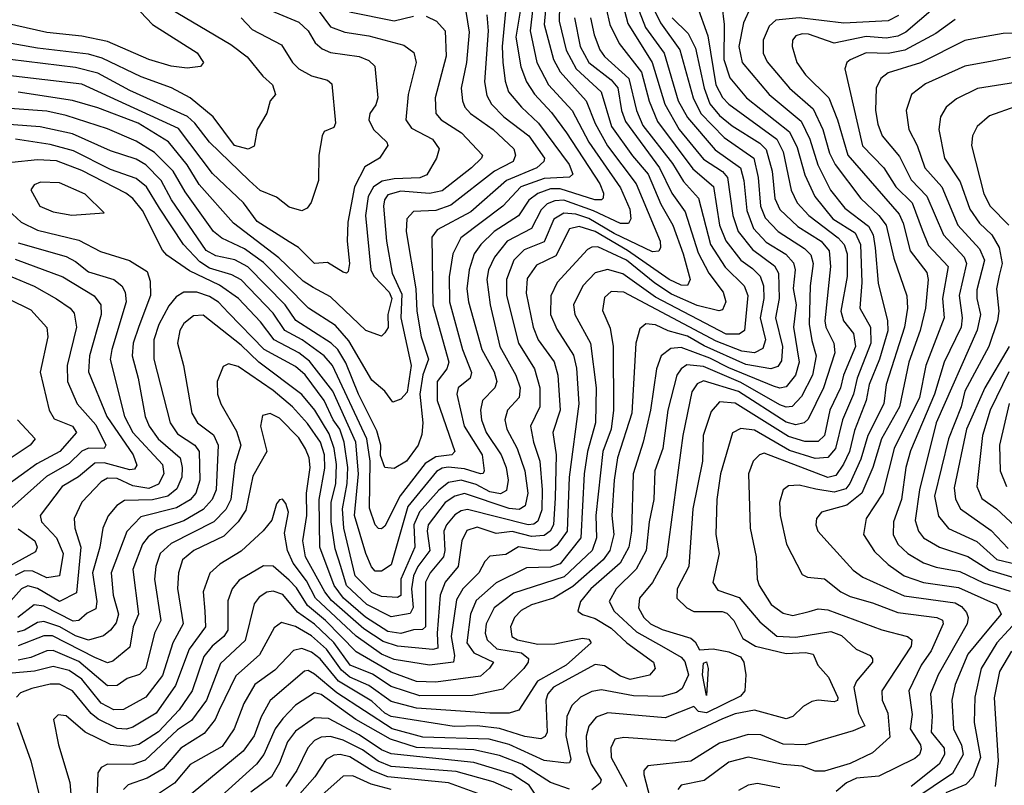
# Model space of a CAD drawing. Extents: x 1308313 to 1441400, y 959662 to 1036319.
# Tile 264 of 656: x 1344030 to 1347119, y 995828 to 998230. Entities that reach past the tile are written whole.
import ezdxf

# ---------------------------------------------------------------- set-up
doc = ezdxf.new("R2010")
doc.units = 0

msp = doc.modelspace()

# ---------------------------------------------------------------- linework, layer by layer
at = {"layer": '0CON10XD'}
for points in [[(1343890.1, 998650.1), (1344035, 998586.7), (1344185, 998497), (1344315.2, 998405), (1344475, 998280.8), (1344691.9, 998151.9), (1344743.3, 998113.3), (1344792.5, 998052.5), (1344822.5, 998025), (1344832.2, 997995), (1344815.6, 997975), (1344805, 997936.2), (1344774.6, 997885.4), (1344765, 997833.3), (1344746.2, 997823.8), (1344703.5, 997835), (1344636.4, 997925), (1344565, 997984.4), (1344506.1, 998016.1), (1344410.3, 998050.3), (1344288.8, 998108.8), (1344245, 998121.9), (1344085, 998140.1), (1343925, 998168.8)], [(1343945, 998574.9), (1344055, 998526.8), (1344223.6, 998403.6), (1344370.7, 998295), (1344446.8, 998215), (1344586.1, 998126.1), (1344606.2, 998095), (1344597.1, 998082.9), (1344555, 998077.4), (1344505, 998084.1), (1344435, 998104.5), (1344305, 998160.9), (1344225, 998178.1), (1344115, 998189.6), (1343985, 998219.1)], [(1345726.1, 998425), (1345722.3, 998225), (1345743.9, 998133.9), (1345775.8, 998075.8), (1345853.6, 998003.6), (1345886.9, 997895), (1345952.2, 997802.2), (1346001.4, 997745), (1346041, 997651), (1346079.1, 997585), (1346111.4, 997495), (1346133, 997415), (1346125, 997396), (1346105, 997396.7), (1346067.8, 997415), (1345936.2, 997506.2), (1345835, 997565.2), (1345785, 997580.6), (1345755, 997573.9), (1345711.3, 997488.7), (1345650.8, 997459.2), (1345622.3, 997417.7), (1345618.6, 997371.4), (1345640.6, 997265), (1345656.7, 997225), (1345706.1, 997156.1), (1345718.1, 997115), (1345725.2, 997005), (1345702.7, 996935), (1345713.1, 996865), (1345709.8, 996729.8), (1345704.6, 996645), (1345694.1, 996625), (1345675, 996612.3), (1345635, 996609), (1345575, 996624.2), (1345525, 996617.9), (1345465, 996637.6), (1345433, 996627), (1345416.5, 996595), (1345405.5, 996515), (1345364.5, 996465), (1345348.4, 996425), (1345339.1, 996305), (1345342, 996258), (1345326, 996254), (1345215, 996264.5), (1345169.6, 996279.6), (1345109.1, 996319.1), (1345007.8, 996407.8), (1344986.5, 996435), (1344926.4, 996545), (1344917.6, 996595), (1344930.4, 996675), (1344929.1, 996745), (1344940.7, 996825), (1344937.7, 996855), (1344926.8, 996883.2), (1344905, 996918.2), (1344845, 996979.3), (1344815, 996994.7), (1344791.4, 996988.6), (1344785.3, 996955), (1344805.3, 996875), (1344761.6, 996798.4), (1344739.2, 996690.8), (1344715.6, 996655), (1344670.2, 996609.8), (1344575.9, 996565), (1344540.6, 996535), (1344528, 996495), (1344524.5, 996445.5), (1344542.3, 996335), (1344510.2, 996275), (1344477.4, 996172.6), (1344425, 996104.4), (1344355, 996065.8), (1344325, 996065.2), (1344285, 996086.1), (1344225, 996161.4), (1344185, 996188.9), (1344135, 996200.6), (1344075.8, 996185.8), (1343900.7, 996170.7)], [(1345683.9, 998305), (1345674.9, 998215), (1345704.7, 998104.7), (1345725.8, 998065.8), (1345806.8, 997975), (1345835, 997904.2), (1345874.3, 997834.3), (1345963.7, 997715), (1346038.8, 997535), (1346040, 997515), (1346035, 997503.8), (1346015, 997501), (1345895, 997559.3), (1345815.7, 997605.7), (1345775, 997619.2), (1345737, 997623), (1345705.9, 997604.1), (1345675, 997532.6), (1345612.1, 997507.9), (1345580.5, 997475), (1345557, 997415), (1345556.9, 997365), (1345594.2, 997215), (1345645.2, 997135), (1345661.8, 997075), (1345661.4, 997015), (1345632.1, 996955), (1345641.3, 996905), (1345661.1, 996845), (1345668.7, 996755), (1345667.5, 996692.5), (1345655, 996657.1), (1345642.8, 996647.2), (1345625, 996644.9), (1345435, 996693.5), (1345415, 996689.4), (1345395, 996676.6), (1345368.9, 996645), (1345360.7, 996625), (1345364, 996565), (1345359.6, 996545), (1345317.3, 996495), (1345303, 996465), (1345302.4, 996325), (1345293.5, 996316.5), (1345265, 996316.3), (1345225, 996304.9), (1345185, 996310.7), (1345115, 996356.1), (1345046, 996415), (1345016.6, 996455), (1344971, 996575), (1344969.4, 996725), (1344987, 996823), (1344985.5, 996865), (1344973.3, 996905), (1344933, 996963), (1344885.2, 997015), (1344825, 997066.4), (1344715, 997141.6), (1344685, 997150), (1344668.1, 997141.9), (1344648.7, 997095), (1344650.6, 997055), (1344661.2, 997025), (1344709.4, 996939.4), (1344723.8, 996895), (1344705, 996834.2), (1344692.1, 996725), (1344676.2, 996693.8), (1344639.1, 996655), (1344505, 996587.2), (1344470.6, 996555), (1344456.6, 996515), (1344452.8, 996475), (1344472.6, 996345), (1344452.3, 996305), (1344425, 996195.4), (1344405, 996176.2), (1344367.1, 996162.9), (1344335, 996141.1), (1344305, 996140.8), (1344215, 996216.7), (1344135, 996251), (1344115, 996250.1), (1344065, 996229.4), (1344025, 996220.8)], [(1345643, 998295), (1345631.1, 998195), (1345652, 998095), (1345688.4, 998025), (1345763.2, 997945), (1345814.9, 997845), (1345915, 997702.2), (1345943.6, 997635), (1345947.5, 997605), (1345939.3, 997590.7), (1345915, 997590.1), (1345830.3, 997630.3), (1345736.5, 997663.5), (1345708.5, 997661.5), (1345685, 997651.6), (1345666.3, 997633.7), (1345635.5, 997574.5), (1345559.2, 997535), (1345519.5, 997485), (1345500.5, 997445), (1345494.9, 997415.1), (1345505.6, 997335.6), (1345536.6, 997205), (1345586.5, 997115), (1345599.5, 997075), (1345596.9, 997045), (1345560.5, 997005), (1345551.5, 996975), (1345558.1, 996945), (1345590.7, 996885), (1345614.9, 996815), (1345623.5, 996745), (1345615.9, 996705), (1345596.6, 996693.4), (1345565, 996696.3), (1345425, 996743.2), (1345395, 996735.4), (1345365.1, 996714.9), (1345311.5, 996645), (1345307.9, 996625), (1345316.9, 996565), (1345279.2, 996515), (1345264.9, 996485), (1345258.9, 996445), (1345264.5, 996385.5), (1345255, 996366.8), (1345195, 996356.8), (1345118.6, 996395), (1345055.1, 996455), (1345036.7, 996515), (1345019.6, 996569.6), (1345006.5, 996655), (1345006.4, 996715), (1345021.1, 996775), (1345024, 996835), (1345016.8, 996885), (1345000.7, 996930.7), (1344955.9, 997005), (1344914.5, 997054.5), (1344779.5, 997155), (1344725, 997208.4), (1344605, 997303.2), (1344575, 997300.6), (1344545, 997276.8), (1344531.8, 997255), (1344524.8, 997215), (1344543.3, 997145), (1344570.2, 996995), (1344587.6, 996965), (1344637.4, 996927.4), (1344652.2, 996895), (1344645.7, 996755), (1344633.8, 996725), (1344605, 996693.2), (1344545, 996658.1), (1344461.2, 996628.8), (1344432.7, 996607.3), (1344415.2, 996585), (1344384.2, 996505), (1344402.7, 996365), (1344385.9, 996325), (1344375, 996261.8), (1344322.2, 996217.8), (1344305, 996212.8), (1344265, 996229.4), (1344132.6, 996297.4), (1344105, 996297), (1344025, 996265.5)], [(1344805, 998263.9), (1344905, 998222.3), (1344934.7, 998195), (1344957, 998157), (1344978.2, 998138.2), (1345005, 998127.2), (1345095, 998114.3), (1345125, 998102), (1345143.6, 998083.6), (1345153.1, 997985), (1345147.1, 997962.9), (1345128.7, 997935), (1345125.3, 997915), (1345140.2, 997885), (1345181.2, 997845), (1345184.5, 997835), (1345158.1, 997795), (1345112.4, 997767.6), (1345080, 997705), (1345059.2, 997595), (1345057.1, 997535), (1345064.6, 997465), (1345059.8, 997440.2), (1345055, 997434.4), (1345045, 997437.8), (1344995, 997467.8), (1344955, 997465.3), (1344904.9, 997514.9), (1344875, 997532.9), (1344775, 997596.8), (1344731.6, 997655), (1344635, 997747), (1344528, 997888), (1344225, 998027), (1343875, 998067.8)], [(1345603.1, 998275), (1345586, 998175), (1345601.7, 998081.7), (1345620.1, 998035), (1345645, 997996), (1345698.7, 997938.7), (1345744.9, 997874.9), (1345850.3, 997715), (1345861.7, 997685), (1345859.9, 997670.1), (1345855, 997664.5), (1345834.5, 997665), (1345725, 997699.5), (1345695, 997698.6), (1345655.1, 997684.9), (1345626.9, 997663.1), (1345595, 997614.4), (1345518.5, 997565), (1345476, 997525), (1345455.8, 997495), (1345439.8, 997445), (1345432.8, 997385), (1345437.5, 997345), (1345479.7, 997195), (1345517.8, 997125), (1345526.2, 997095), (1345520, 997075), (1345482, 997035), (1345475.9, 997005), (1345478.6, 996975), (1345493, 996935), (1345540.8, 996865), (1345556, 996825), (1345562.4, 996785), (1345557.1, 996752.9), (1345537.8, 996742.2), (1345505, 996749), (1345461.9, 996771.9), (1345415, 996784.9), (1345375, 996777.6), (1345345, 996753.5), (1345284.1, 996685.9), (1345266.3, 996645), (1345269.1, 996575), (1345225.9, 996475), (1345225, 996423.1), (1345215, 996417.5), (1345165, 996420.8), (1345135, 996433), (1345081.9, 996485), (1345046.7, 996635), (1345042.3, 996695), (1345056.9, 996775), (1345058.8, 996825), (1345047.5, 996905), (1345033.6, 996945), (1345012.9, 996975), (1344985, 997035.5), (1344925, 997116.1), (1344895, 997141.4), (1344796.9, 997195), (1344685, 997310.2), (1344653.3, 997343.3), (1344625, 997361.2), (1344585, 997374.9), (1344545, 997375.2), (1344520.1, 997359.9), (1344497.5, 997332.5), (1344466.3, 997273.7), (1344450.2, 997225), (1344451, 997165), (1344501.5, 996965), (1344525, 996930.2), (1344578.8, 996895), (1344592.7, 996875), (1344594.9, 996785), (1344582.3, 996745), (1344565, 996723.9), (1344521.8, 996698.2), (1344410.1, 996669.9), (1344365.8, 996624.2), (1344316.8, 996495), (1344323.3, 996425), (1344339.7, 996365), (1344331.8, 996338.2), (1344315, 996314.8), (1344293, 996297), (1344245, 996283.8), (1344205, 996297.3), (1344155.7, 996325.7), (1344105, 996342.2), (1344085, 996338.8), (1344045, 996315.1), (1344021.2, 996308.8)], [(1344963.3, 998263.3), (1345005, 998207.6), (1345049.6, 998190.4), (1345125, 998178.8), (1345235, 998149.3), (1345266.2, 998126.2), (1345273.6, 998095), (1345248.7, 997995), (1345240.7, 997915), (1345259.1, 997889.1), (1345324.7, 997855), (1345345.3, 997824.7), (1345337.1, 997795), (1345307.1, 997742.9), (1345285, 997733.5), (1345205, 997730.7), (1345166.9, 997723.1), (1345140.2, 997705), (1345123.1, 997675), (1345114.1, 997615), (1345131.6, 997445), (1345140.4, 997425), (1345188.8, 997375), (1345196.8, 997355), (1345184.8, 997304.8), (1345185.7, 997264.3), (1345175, 997247.5), (1345165, 997236.7), (1345115.5, 997255), (1345005, 997360), (1344950, 997390), (1344919.3, 997409.3), (1344842.2, 997482.2), (1344700.9, 997590.9), (1344592.3, 997712.3), (1344554.6, 997774.6), (1344496.1, 997846.1), (1344401.1, 997905), (1344275, 997953.4), (1344195, 997976), (1344025, 998002.1)], [(1345869.7, 998265), (1345881, 998215), (1345910.7, 998155), (1345980.3, 998065), (1346004.4, 997974.4), (1346030.5, 997910.5), (1346141.8, 997761.8), (1346206.4, 997706.4), (1346225.6, 997585), (1346245, 997536.2), (1346292.1, 997475), (1346328.9, 997448.9), (1346352.9, 997425), (1346363.6, 997395), (1346364.9, 997355), (1346352.9, 997295), (1346369.4, 997225), (1346361.4, 997198.6), (1346335.1, 997184.9), (1346295, 997190), (1346215, 997221.7), (1345925, 997375.5), (1345885, 997377.6), (1345865, 997358.5), (1345857.9, 997317.9), (1345882.2, 997262.2), (1345891.5, 997205), (1345892.3, 997005), (1345885.1, 996945), (1345858.8, 996875), (1345837.3, 996675), (1345839.6, 996605), (1345825.5, 996565), (1345738.3, 996481.7), (1345579.3, 996430.7), (1345518.4, 996385), (1345493.4, 996335), (1345490.6, 996305), (1345496.3, 996285), (1345526.6, 996256.6), (1345603.9, 996243.9), (1345626, 996226), (1345624.7, 996215), (1345611.9, 996195), (1345545, 996129.6), (1345450.1, 996109.9), (1345285, 996108.9), (1345195, 996138.6), (1345136.4, 996176.4), (1345067, 996205), (1345015.7, 996275.7), (1344955, 996333.5), (1344901.2, 996371.2), (1344855, 996426.5), (1344825, 996436.7), (1344805, 996433.9), (1344781.1, 996418.9), (1344765, 996397.1), (1344737, 996283), (1344659.4, 996210.6), (1344615.4, 996095), (1344568.4, 996031.6), (1344525, 996002.6), (1344423, 995907), (1344385, 995893.9), (1344305.5, 995894.5), (1344285.6, 995884.4), (1344275, 995867.5), (1344267, 995665)], [(1345965.6, 998275), (1345993.1, 998205), (1346051.5, 998125), (1346095.6, 997975), (1346125, 997922.4), (1346211.7, 997821.7), (1346290.7, 997765), (1346301.9, 997725), (1346310.8, 997630.8), (1346332.4, 997575), (1346372.2, 997532.2), (1346433.9, 997493.9), (1346457.3, 997467.3), (1346462.6, 997445), (1346456.1, 997386.1), (1346465.4, 997335), (1346457.6, 997265), (1346475.4, 997155), (1346464, 997115), (1346435, 997077.6), (1346415, 997074.3), (1346395, 997080), (1346255, 997137.3), (1346195, 997168.3), (1346105, 997201.1), (1346072.2, 997197.8), (1346042.4, 997175), (1346028, 997135), (1346008.7, 997005), (1345985.9, 996904.1), (1345954.9, 996805), (1345949.5, 996625), (1345940.8, 996575), (1345913.2, 996525), (1345822, 996445), (1345788.8, 996405), (1345780.5, 996375), (1345795, 996363.6), (1345835, 996351.8), (1345885, 996321.2), (1345935, 996275.4), (1346018.1, 996215), (1346023.8, 996195), (1346006, 996174), (1345945, 996160), (1345915, 996170.7), (1345865, 996203.5), (1345835, 996206.7), (1345705, 996135.8), (1345686.5, 996115), (1345680.8, 996095), (1345684.8, 995995), (1345678.6, 995981.3), (1345665, 995974.3), (1345615, 995981.3), (1345535, 996006.6), (1345465, 996014.7), (1345392.8, 996012.8), (1345195, 996044.3), (1345175, 996054.9), (1345135, 996092.3), (1345030.1, 996155), (1344972.2, 996225), (1344945.7, 996245.7), (1344915, 996257.6), (1344888.4, 996251.6), (1344830.1, 996189.9), (1344767.7, 996145), (1344733, 996085), (1344702.5, 996005), (1344665, 995950.2), (1344565, 995893.2), (1344515.7, 995835), (1344440.2, 995785)], [(1346013.2, 998275), (1346039.8, 998219.8), (1346100.7, 998135), (1346143, 997985), (1346166.3, 997935), (1346239.6, 997859.6), (1346333.2, 997795), (1346347.1, 997735), (1346354.2, 997645), (1346368.4, 997608.4), (1346409.4, 997565), (1346492.3, 997512.3), (1346512.2, 997492.2), (1346518.9, 997465), (1346509.5, 997395), (1346506.8, 997275), (1346515, 997223.3), (1346529.1, 997175), (1346516.8, 997115), (1346482.5, 997047.5), (1346453.8, 997016.2), (1346435, 997014.6), (1346415, 997021.3), (1346292.1, 997092.1), (1346175, 997142.2), (1346123.3, 997146.7), (1346105.1, 997134.9), (1346091.5, 997115), (1346063.5, 997005), (1346047.3, 996885), (1346022.5, 996815), (1346019.4, 996725), (1346004.3, 996655), (1345994.8, 996565), (1345964.3, 996505.7), (1345900.6, 996445), (1345879.3, 996405), (1345894.4, 996375), (1345965, 996309.8), (1346051.1, 996261.1), (1346105, 996230.2), (1346116.5, 996216.5), (1346128.1, 996175), (1346108.3, 996131.7), (1346090.7, 996119.3), (1346045, 996107.3), (1345955, 996108.6), (1345855, 996127.4), (1345825, 996122), (1345789.2, 996105), (1345761.5, 996078.5), (1345745.8, 996044.2), (1345743.7, 995985), (1345759.3, 995910.7), (1345755, 995899.1), (1345745, 995897.3), (1345675, 995906.4), (1345565, 995956.1), (1345503, 995973), (1345295, 995979.6), (1345198.6, 996005), (1345025, 996118.5), (1344955, 996177.2), (1344935, 996187.9), (1344923.2, 996186.8), (1344815.6, 996094.4), (1344787.4, 996042.6), (1344765, 995983.4), (1344731.3, 995935), (1344519.2, 995760.8)], [(1345922.8, 998272.8), (1345937.9, 998217.9), (1346014.4, 998095), (1346054.3, 997964.3), (1346098.4, 997885), (1346175, 997791.7), (1346235, 997753.1), (1346250.5, 997735), (1346266.9, 997615), (1346284.3, 997565), (1346329.2, 997509.2), (1346397.8, 997457.8), (1346410.3, 997435), (1346412.1, 997355), (1346401.4, 997295), (1346422.6, 997205), (1346420, 997160), (1346408, 997142), (1346386.7, 997135), (1346308.2, 997148.2), (1346176.8, 997206.8), (1346125, 997236.5), (1346063.8, 997253.8), (1346025, 997272.7), (1345994.4, 997275.6), (1345975, 997259.5), (1345962.4, 997215), (1345950.5, 996995), (1345905.4, 996855), (1345895.1, 996785), (1345887.9, 996675), (1345893.7, 996615), (1345881.6, 996565), (1345860.6, 996535), (1345765, 996451.5), (1345705, 996415.5), (1345635, 996394.1), (1345603.1, 996376.9), (1345582.1, 996355), (1345569.7, 996325), (1345573.8, 996295), (1345591.2, 996285), (1345655, 996270.9), (1345708.2, 996271.8)], [(1346154, 998275), (1346188.8, 998178.8), (1346213.8, 998025), (1346235, 997985.7), (1346254.4, 997965), (1346405, 997854.5), (1346425.6, 997815), (1346450.6, 997695), (1346469.3, 997655), (1346505.6, 997615), (1346598.1, 997545), (1346616, 997525), (1346626, 997495), (1346625.4, 997424.6), (1346606, 997315), (1346614.7, 997284.7), (1346645.5, 997245), (1346652.1, 997205), (1346614.1, 997115), (1346605.1, 997075), (1346571.6, 997005), (1346554.4, 996925.6), (1346535, 996906.3), (1346493.3, 996906.7), (1346442.1, 996922.1), (1346275, 997027.1), (1346225, 997031.1), (1346199.2, 997000.8), (1346174, 996925), (1346172.4, 996845), (1346142, 996695), (1346129.6, 996515), (1346092.9, 996445), (1346091.6, 996415), (1346122.6, 996385), (1346145, 996373), (1346233.5, 996373.5), (1346248.5, 996368.5), (1346270.7, 996345), (1346299, 996289), (1346338.7, 996265), (1346435, 996241.2), (1346495, 996244.6), (1346519.2, 996239.2), (1346533.4, 996205), (1346567.4, 996167.4), (1346596.3, 996103.7), (1346595.5, 996094.5), (1346585, 996090), (1346535, 996095.2), (1346515, 996091), (1346487.5, 996075), (1346455, 996044.6), (1346435, 996036.7), (1346335, 996063.5), (1346275, 996052.2), (1346235, 996036.4), (1346085, 995966.7), (1345925, 995978.5), (1345897, 995973), (1345884.4, 995945.6), (1345885.2, 995915), (1345934.4, 995825)], [(1346232.7, 998275), (1346240.3, 998215), (1346239, 998105), (1346257.4, 998047.4), (1346310.4, 997985), (1346445, 997877.9), (1346468.7, 997828.7), (1346493.1, 997743.1), (1346524.7, 997674.7), (1346580.9, 997605), (1346650.7, 997560.7), (1346668.2, 997525), (1346671.8, 997405), (1346665.2, 997325), (1346699, 997265), (1346700.2, 997215), (1346656.8, 997105), (1346646.2, 997055), (1346611.5, 996975), (1346589.3, 996885), (1346565, 996856), (1346525, 996853), (1346445, 996878.7), (1346335, 996941.7), (1346292.3, 996947.7), (1346265.7, 996934.3), (1346228.5, 996805), (1346217.4, 996725), (1346213.8, 996615), (1346224.7, 996555), (1346204.7, 996464.7), (1346220, 996440), (1346287.5, 996417.5), (1346351.4, 996341.4), (1346405, 996296.2), (1346465, 996292.5), (1346575, 996310.9), (1346607.9, 996297.9), (1346654.5, 996255), (1346697.7, 996235), (1346705.9, 996225), (1346705.3, 996215), (1346655.7, 996155), (1346646.6, 996135), (1346661.8, 996055), (1346681.5, 996015), (1346645, 995999.1), (1346495.2, 995954.8), (1346425, 995957.2), (1346355, 995986.3), (1346315, 995988.1), (1346225, 995960), (1346135, 995904.4), (1346000.7, 995889.3), (1345988.2, 995875), (1345988, 995862), (1346026.6, 995713.4)], [(1346322.6, 998267.4), (1346300.5, 998219.5), (1346286.1, 998145), (1346296.6, 998095), (1346381.6, 997995), (1346481.2, 997911.2), (1346508.9, 997855), (1346534.2, 997774.2), (1346573.3, 997695), (1346618.6, 997638.6), (1346692.5, 997582.5), (1346707.9, 997555), (1346713.8, 997513.8), (1346722.8, 997402.8), (1346752.3, 997285), (1346753.9, 997253.9), (1346727.3, 997165), (1346694.9, 997085.1), (1346685.1, 997034.9), (1346649.2, 996940.8), (1346633.3, 996875), (1346614.9, 996835.1), (1346590, 996800), (1346565, 996793.8), (1346365, 996870.2), (1346350.4, 996865), (1346331.3, 996845), (1346315.8, 996805), (1346321.6, 996635), (1346340.6, 996545), (1346343.3, 996475), (1346349.7, 996455), (1346387.9, 996395), (1346425, 996368.3), (1346455, 996361), (1346506.4, 996373.6), (1346535, 996381.7), (1346565, 996378.7), (1346735, 996315.6), (1346815, 996295.2), (1346828.7, 996285), (1346826.9, 996265), (1346734.8, 996125), (1346736.2, 996095), (1346753.2, 996055), (1346760.2, 995979.8), (1346705, 995930.4), (1346635, 995896.3), (1346555, 995872.5), (1346525, 995872.7), (1346485, 995888.5), (1346425, 995893.8), (1346315, 995916.6), (1346255, 995901), (1346176.8, 995843.2), (1346105, 995828.7), (1346094.7, 995815.3)], [(1346896, 998264), (1346809.9, 998190.1), (1346785, 998178), (1346748.5, 998171.5), (1346685, 998176.8), (1346585, 998155.7), (1346505, 998184.5), (1346484.3, 998185.7), (1346465, 998178.8), (1346454.8, 998165), (1346453, 998145), (1346468, 998095), (1346495, 998057.1), (1346568.3, 997985), (1346595.7, 997915), (1346627.5, 997805), (1346789.2, 997619.2), (1346801.9, 997591.9), (1346823.6, 997505), (1346876.2, 997436.2), (1346880.5, 997415), (1346871.7, 997325), (1346855.1, 997255), (1346819.6, 997155), (1346790.6, 997015), (1346733.5, 996915), (1346706.2, 996825), (1346672.2, 996745), (1346625, 996707.3), (1346545, 996685.4), (1346530, 996665), (1346527.5, 996645), (1346533.8, 996625), (1346572.2, 996582.2), (1346645, 996503.4), (1346675, 996480.7), (1346805, 996422.6), (1346965, 996400.3), (1346985, 996389.6), (1347000.4, 996370.4), (1347005.7, 996355), (1347002.5, 996335), (1346911, 996175), (1346887.3, 996115), (1346892.8, 996045), (1346889.5, 995995), (1346929.8, 995945), (1346931, 995925), (1346914.1, 995895), (1346826.7, 995825)], [(1344725, 998235.7), (1344758.8, 998198.8), (1344850.7, 998150.7), (1344885.3, 998095), (1344905.8, 998075.8), (1344945, 998053.1), (1344995, 998039.6), (1345008.9, 998028.9), (1345020.6, 997905), (1345015, 997891.5), (1344985, 997879.2), (1344978.8, 997865), (1344968.2, 997805), (1344967.1, 997725), (1344943.8, 997656.2), (1344931.8, 997638.2), (1344915, 997630), (1344875, 997641.9), (1344835, 997672.5), (1344784, 997694), (1344749.4, 997725), (1344625.2, 997845), (1344579, 997905), (1344555.8, 997925.8), (1344375, 998007.2), (1344275, 998061.4), (1344205, 998079.3), (1343845, 998123.3)], [(1345305, 998240.2), (1345337.3, 998225), (1345364.7, 998195), (1345367.4, 998115), (1345333.2, 997985), (1345335.2, 997935.2), (1345352, 997915), (1345416.2, 997875), (1345482.2, 997805), (1345479.1, 997795), (1345447.4, 997765), (1345355, 997693.3), (1345315, 997684.9), (1345225, 997691.4), (1345185, 997679.8), (1345174, 997665), (1345171.3, 997645), (1345181, 997535), (1345198.8, 997435), (1345228.5, 997368.5), (1345225.6, 997295), (1345257.6, 997145), (1345245, 997060.9), (1345225, 997039.5), (1345200.2, 997030.2), (1345175.5, 997065), (1345135, 997098.9), (1345062.8, 997222.8), (1345020.3, 997270.3), (1344936.1, 997325), (1344795, 997468.4), (1344735, 997510.7), (1344663.9, 997543.9), (1344638, 997565), (1344549.2, 997689.2), (1344511.5, 997755), (1344452.9, 997812.9), (1344395, 997848.8), (1344305, 997887.4), (1344175, 997929), (1344115, 997942.7), (1343925, 997956.4)], [(1345429.3, 998255), (1345440.4, 998190.4), (1345431.3, 998095), (1345414.8, 998015.2), (1345418.7, 997975), (1345426.2, 997955), (1345443.7, 997935), (1345515, 997885.5), (1345580, 997825), (1345585.3, 997805), (1345578.3, 997785), (1345543.1, 997766.9), (1345519, 997755), (1345382, 997648), (1345335, 997631.3), (1345265, 997628), (1345244.8, 997605.2), (1345242.6, 997565), (1345272.1, 997385), (1345275.7, 997315), (1345289.6, 997235), (1345311.8, 997165), (1345294, 997116), (1345285.6, 997055), (1345294.4, 996965), (1345291.8, 996928.2), (1345279.6, 996895), (1345242.8, 996845), (1345205, 996821.5), (1345175, 996825.5), (1345162.2, 996862.2), (1345162.8, 996895), (1345150.3, 996940.3), (1345092.3, 997055), (1345053.4, 997153.4), (1345027.8, 997195), (1345007.3, 997215), (1344895.7, 997285.7), (1344863, 997335), (1344745, 997454.9), (1344705, 997476.6), (1344645, 997489.1), (1344615, 997505.2), (1344506.1, 997665), (1344473.1, 997725), (1344425, 997774.8), (1344395, 997792.2), (1344315, 997818.5), (1344195, 997871.9), (1344093.9, 997893.9), (1343967, 997903)], [(1345553.9, 998255), (1345543, 998145), (1345545, 998096.7), (1345552.8, 998037.2), (1345563.8, 998003.8), (1345603.9, 997955), (1345657.4, 997905), (1345753.6, 997775), (1345764.7, 997745.3), (1345754.8, 997735.2), (1345675, 997731.2), (1345602.1, 997705), (1345545.6, 997645), (1345413.9, 997545), (1345388.3, 997495), (1345377.3, 997422.7), (1345378.1, 997345), (1345419.4, 997195), (1345447.2, 997122.8), (1345443.2, 997105), (1345404.9, 997075.1), (1345400.8, 997055), (1345424, 996955), (1345480.5, 996865), (1345487.4, 996815), (1345484, 996806), (1345475.2, 996804.8), (1345425, 996820.4), (1345373.7, 996826.3), (1345355, 996823.4), (1345337.9, 996812.1), (1345247.3, 996702.7), (1345195, 996520.3), (1345165, 996499.6), (1345145, 996499.9), (1345133.2, 996513.2), (1345115.7, 996555.7), (1345080, 996675), (1345092.5, 996805), (1345084.5, 996905), (1345012.4, 997065), (1344938.6, 997158.6), (1344905, 997184.4), (1344828.2, 997225), (1344785, 997281.5), (1344716.2, 997355), (1344656.5, 997396.5), (1344562, 997442), (1344491.1, 997491.1), (1344477.2, 997507.2), (1344415, 997631.2), (1344385, 997669.1), (1344362.9, 997685), (1344225, 997756.8), (1344145, 997786.9), (1344085, 997789.8), (1344005, 997781.8)], [(1345495.2, 998244.8), (1345499.9, 998195), (1345487.5, 998035), (1345495, 997991.5), (1345510, 997965), (1345549.1, 997925), (1345627.2, 997865), (1345676.5, 997795), (1345674.3, 997785), (1345652.6, 997765), (1345556.5, 997725), (1345445, 997627), (1345339.3, 997570.7), (1345322.5, 997547.5), (1345325.9, 997335), (1345375.8, 997155), (1345369.6, 997135), (1345339, 997095), (1345339.1, 997035), (1345395.2, 996875.2), (1345385.7, 996865), (1345335, 996858.1), (1345301.9, 996838.1), (1345223.4, 996736.6), (1345175, 996641.5), (1345165, 996632.8), (1345155, 996633.4), (1345144.5, 996645), (1345127.3, 996697.3), (1345128.8, 996845), (1345118.5, 996915), (1345011.4, 997145), (1344984.8, 997175), (1344915.4, 997225.4), (1344861.3, 997255), (1344825, 997308.9), (1344725, 997413.3), (1344695, 997429.1), (1344625, 997450.4), (1344595, 997470.4), (1344543.9, 997525), (1344468.2, 997638.2), (1344427.3, 997705), (1344395, 997731.6), (1344315, 997759.3), (1344198.2, 997818.2), (1344125, 997838.4), (1344016.7, 997855)], [(1345770.5, 998235), (1345787.9, 998145), (1345815.1, 998095.1), (1345885, 998040.6), (1345906.3, 998016.3), (1345918.3, 997945), (1345930.3, 997910.3), (1346037.2, 997765), (1346076, 997686), (1346117.4, 997627.4), (1346158.2, 997498.2), (1346191.8, 997435), (1346236.5, 997375), (1346245.2, 997345), (1346235, 997319.6), (1346223.4, 997316.6), (1346155, 997332.7), (1346075, 997368.6), (1346022.8, 997402.8), (1345933.5, 997475), (1345843.1, 997516.9), (1345825, 997516.5), (1345811.5, 997508.5), (1345715.8, 997405), (1345696.3, 997363.7), (1345695.5, 997305), (1345715, 997258.7), (1345767.3, 997177.3), (1345776.2, 997136.2), (1345783.7, 997025), (1345753.9, 996795), (1345747.8, 996625), (1345715, 996580), (1345695, 996566.3), (1345665, 996564.6), (1345594.2, 996575.8), (1345555, 996552.6), (1345505, 996546.8), (1345489.5, 996530.5), (1345470, 996495), (1345420.4, 996445), (1345400.3, 996409.7), (1345383.2, 996295), (1345393.4, 996235), (1345390.3, 996215), (1345315, 996205.2), (1345205, 996222.9), (1345165, 996239.7), (1345085, 996296.2), (1344957.9, 996415), (1344929.1, 996469.1), (1344888.1, 996525), (1344869.9, 996565), (1344860.9, 996619.1), (1344872.7, 996685), (1344865, 996712.5), (1344854.2, 996725.8), (1344845, 996724), (1344835, 996711.2), (1344820.6, 996659.4), (1344793.8, 996626.2), (1344725, 996562.3), (1344657.6, 996522.4), (1344626.2, 996493.8), (1344605.2, 996435), (1344610.6, 996375), (1344612.1, 996325), (1344560.9, 996255), (1344518.9, 996141.1), (1344457.5, 996055), (1344385, 996010.2), (1344365, 996004.6), (1344335, 996006.5), (1344276.1, 996036.1), (1344253.7, 996053.7), (1344195, 996124.8), (1344155, 996145.2), (1344125, 996145.5), (1344068.1, 996131.9), (1344031.9, 996118.1), (1344019.7, 996105)], [(1345820.4, 998235), (1345831.9, 998181.9), (1345850, 998135), (1345865, 998114.1), (1345940.6, 998045), (1345964.9, 997945), (1345985, 997897.7), (1346078.1, 997778.1), (1346112, 997722), (1346159.4, 997669.4), (1346197.5, 997525), (1346243.5, 997453.5), (1346303, 997395), (1346314, 997365), (1346304.2, 997255), (1346286.9, 997243.1), (1346246.5, 997243.5), (1346025, 997359.6), (1345922, 997432), (1345873.6, 997446.4), (1345835, 997435.5), (1345796.7, 997395), (1345766.9, 997335), (1345771.3, 997305), (1345820.9, 997215), (1345838.6, 997075), (1345836.2, 996965), (1345811.4, 996875), (1345800.4, 996805), (1345790, 996605), (1345725, 996522.8), (1345695, 996512.3), (1345619.8, 996510.2), (1345525, 996463), (1345462, 996408), (1345444.1, 996365), (1345432.8, 996275), (1345454.2, 996244.2), (1345516.2, 996215), (1345504.1, 996195.9), (1345475, 996170.9), (1345335, 996151.5), (1345275, 996154.2), (1345195, 996183.6), (1345085, 996247), (1344989.1, 996345), (1344932.2, 996392.2), (1344898, 996448), (1344875, 996471.6), (1344825, 996515.2), (1344795, 996516.6), (1344718, 996472), (1344696.2, 996445), (1344682.7, 996407.3), (1344682.7, 996315), (1344670.2, 996295), (1344633.7, 996265), (1344607.2, 996232.8), (1344570.4, 996125), (1344530, 996065), (1344465, 995996.3), (1344403.4, 995956.6), (1344375, 995949.7), (1344315, 995956.5), (1344235, 995995.2), (1344175, 996046.1), (1344150.2, 996049.8), (1344135.7, 996035), (1344150.9, 995955), (1344186.6, 995836.6), (1344193, 995763)], [(1345064, 998254), (1345205, 998225.5), (1345265, 998240.2)], [(1346077.3, 998235), (1346126.7, 998186.7), (1346150.3, 998140.3), (1346177.2, 998015), (1346195, 997965.7), (1346225, 997929.2), (1346265, 997896.3), (1346351.8, 997841.8), (1346372, 997822), (1346390.8, 997755), (1346398.5, 997668.5), (1346414.2, 997634.2), (1346470.7, 997580.7), (1346544.8, 997535), (1346568.9, 997505), (1346573.8, 997455), (1346555.4, 997285.4), (1346559.4, 997265), (1346584.5, 997215), (1346587.1, 997185), (1346551.5, 997075), (1346503.4, 996976.6), (1346490.9, 996965), (1346465, 996958.9), (1346435, 996967.3), (1346285, 997063), (1346175, 997097.3), (1346155, 997087.7), (1346138.1, 997061.9), (1346110.7, 996925), (1346058.8, 996545), (1346015.1, 996464.9), (1345974.3, 996415), (1345971.7, 996385), (1345987.8, 996355), (1346008.5, 996335), (1346045, 996317.1), (1346135, 996289.4), (1346148.6, 996278.6), (1346163.1, 996253.1), (1346205, 996256.2), (1346255, 996247.3), (1346291.1, 996231.1), (1346301.7, 996215), (1346307.8, 996175), (1346304.8, 996125), (1346291.6, 996108.4), (1346185, 996055.9), (1346159.4, 996059.4), (1346145, 996075.4), (1346055, 996040), (1345875, 996055.5), (1345838.5, 996041.5), (1345815.7, 996014.3), (1345807.5, 995982.5), (1345809.5, 995935), (1345823, 995895), (1345853.9, 995845), (1345850.4, 995835), (1345825, 995814.6)], [(1346787.4, 998242.6), (1346755, 998226.2), (1346615, 998218.7), (1346475, 998235.9), (1346401.7, 998228.3), (1346380.9, 998209.1), (1346362.5, 998165), (1346362.5, 998125), (1346375, 998097.7), (1346444.8, 998015), (1346519.7, 997949.7), (1346549.5, 997885), (1346570.7, 997810.7), (1346588.2, 997775), (1346668.8, 997668.8), (1346725, 997615.2), (1346747.8, 997585), (1346772.1, 997482.1), (1346813, 997363), (1346815.2, 997325), (1346806.1, 997265), (1346748.1, 997085), (1346740.5, 997025), (1346690.9, 996925), (1346668.5, 996851.5), (1346634.1, 996775), (1346621.5, 996758.5), (1346585, 996747.2), (1346527.5, 996757.5), (1346475, 996769.5), (1346442.2, 996767.8), (1346424.6, 996755), (1346413.9, 996715), (1346415.2, 996675), (1346435.7, 996585), (1346485, 996489.4), (1346501.5, 996481.5), (1346555, 996475.8), (1346605.9, 996435), (1346635, 996420), (1346705, 996401), (1346785, 996369.9), (1346907.1, 996355), (1346925, 996345.8), (1346927.2, 996335), (1346889.5, 996250.5), (1346858, 996205), (1346819, 996125), (1346829.5, 996050.5), (1346823.6, 996005), (1346855.5, 995955), (1346858.5, 995941.5), (1346853.1, 995925), (1346838.1, 995911.9), (1346725, 995856.6), (1346655, 995851), (1346623.6, 995836.4), (1346591, 995809)], [(1346965, 998230), (1346903.9, 998186.1), (1346806.5, 998133.5), (1346755, 998123.2), (1346685, 998125.7), (1346635, 998104.1), (1346624.7, 998095), (1346618.2, 998075), (1346674, 997834), (1346740.6, 997765), (1346779, 997705), (1346829.6, 997655), (1346860.9, 997570.9), (1346881.2, 997521.2), (1346942.3, 997455), (1346925.4, 997355), (1346930.2, 997295), (1346872.7, 997145), (1346852.9, 997045), (1346773.8, 996885), (1346738.1, 996745), (1346685.9, 996665), (1346677.5, 996615), (1346711.5, 996561.5), (1346755, 996520.4), (1346805, 996485.6), (1346865, 996464.3), (1346975, 996448.5), (1347094.7, 996395), (1347108.8, 996365), (1347075, 996324), (1347005, 996239.5), (1346964.5, 996145), (1346954.8, 996095), (1346959.5, 996005), (1346984.3, 995954.3), (1346990.3, 995925), (1346956.3, 995865), (1346835, 995784.1)], [(1347205, 998188.1), (1347115, 998186), (1347043.9, 998173.9), (1346995, 998164.5), (1346855.8, 998094.2), (1346755, 998062.7), (1346731.1, 998045), (1346717.4, 998015), (1346715.2, 997945), (1346721.9, 997901.9), (1346735.8, 997865), (1346790.4, 997800.4), (1346827, 997727), (1346876.2, 997676.2), (1346928, 997555), (1346992.5, 997485), (1347000.3, 997465), (1346977, 997365), (1346987, 997295), (1346983.4, 997265), (1346930.7, 997155), (1346900.2, 997055), (1346825, 996877.2), (1346809.5, 996825), (1346796.6, 996725), (1346770.9, 996655), (1346770, 996615), (1346784.8, 996585), (1346815.8, 996555), (1346865.8, 996525.8), (1346905, 996512.5), (1346979.2, 996499.2), (1347053.6, 996463.6), (1347137.5, 996437.5)], [(1347138.7, 998111.3), (1347080.5, 998099.5), (1346995, 998083.5), (1346871.9, 998028.1), (1346827.3, 997995), (1346810.7, 997945), (1346819.6, 997885), (1346845.6, 997835), (1346870, 997765), (1346923.2, 997705), (1346973.6, 997585), (1347040.6, 997510.6), (1347057.2, 997475), (1347032.3, 997382.3), (1347032.4, 997355), (1347044, 997305), (1347033.8, 997256.2), (1346904.9, 996965), (1346852.6, 996755), (1346839.2, 996659.2), (1346849.6, 996625), (1346865.3, 996605), (1346915.4, 996575.4), (1347005, 996545.8), (1347072.7, 996502.7), (1347173.1, 996473.1)], [(1347174.1, 998035.9), (1347035, 998013.3), (1346968.8, 997981.2), (1346936.2, 997955), (1346918.4, 997925), (1346913.8, 997885), (1346931.5, 997795), (1346980.6, 997720.6), (1347010.3, 997635), (1347041.4, 997591.4), (1347079.4, 997555), (1347103.3, 997515), (1347112.6, 997465), (1347102.7, 997427.3), (1347094.2, 997385), (1347101.9, 997315), (1347097.4, 997285), (1347070.5, 997205), (1346995.2, 997065), (1346983.4, 997015), (1346944.1, 996915), (1346900.4, 996735), (1346912.7, 996672.7), (1346943.7, 996633.7), (1347032.6, 996592.6), (1347095, 996536.1), (1347205, 996510.3)], [(1347155, 997957), (1347072.4, 997927.6), (1347033.4, 997895), (1347019.2, 997865), (1347016.5, 997835), (1347055, 997683.5), (1347074.8, 997645), (1347133.1, 997585)], [(1344193.4, 997616.6), (1344295, 997623.3), (1344235, 997682.6), (1344155, 997717.9), (1344095, 997720.3), (1344075, 997711.5), (1344065, 997696.2), (1344093.1, 997645), (1344135, 997627.1), (1344193.4, 997616.6)], [(1343980.2, 997645), (1344034.2, 997595), (1344085, 997569.4), (1344215, 997538.5), (1344282.9, 997502.9), (1344374.5, 997474.5), (1344429.3, 997439.3), (1344439.3, 997409.3), (1344440.2, 997365), (1344403.2, 997266.8), (1344385.8, 997215), (1344382.2, 997175), (1344401.8, 997105), (1344423.5, 996985), (1344435.5, 996955), (1344463.8, 996915), (1344532.6, 996855), (1344539.5, 996825), (1344538.3, 996795), (1344522.2, 996757.8), (1344494.4, 996735.6), (1344446.6, 996723.4), (1344358.6, 996721.4), (1344334.5, 996705.5), (1344306.7, 996673.3), (1344290, 996635), (1344281, 996575), (1344257.8, 996495), (1344271.9, 996405), (1344268.3, 996381.7), (1344241.4, 996368.6), (1344214.8, 996345.2), (1344197, 996343), (1344105, 996390.1), (1344075.4, 996394.6), (1344024.2, 996355)], [(1344025, 997530), (1344175, 997486.8), (1344205, 997471.2), (1344245, 997438.9), (1344324.9, 997414.9), (1344350.3, 997395), (1344360.7, 997375), (1344364, 997345), (1344318.2, 997195), (1344313.9, 997163.9), (1344358, 996985), (1344384.9, 996935), (1344477.5, 996835), (1344482.3, 996805), (1344465, 996772.4), (1344435, 996759.5), (1344385, 996768), (1344335, 996790.7), (1344305, 996791.9), (1344285, 996779.8), (1344225, 996716.1), (1344200.7, 996665), (1344202.7, 996635), (1344221.3, 996575), (1344207.8, 996432.2), (1344155, 996405.2), (1344085, 996445.8), (1344055, 996453.9), (1344035, 996444.8), (1343993, 996397)], [(1344015, 997478.9), (1344165, 997423.2), (1344263.2, 997363.2), (1344283.9, 997335), (1344285.6, 997305), (1344248.7, 997175), (1344245.6, 997125), (1344302.9, 996985), (1344385.2, 996865), (1344397.6, 996832.4), (1344390, 996820), (1344375, 996817.5), (1344295, 996839.2), (1344265, 996838.3), (1344214.5, 996795.5), (1344163.3, 996765), (1344093.7, 996675), (1344098.1, 996655), (1344144.8, 996605), (1344165.7, 996555), (1344154.2, 996485.8), (1344115, 996478.8), (1344070.4, 996500.4), (1344045, 996501.4), (1344015, 996486.6)], [(1344005, 997422.8), (1344075, 997393.4), (1344145, 997354.4), (1344187.6, 997325), (1344200.9, 997309.1), (1344207.8, 997265), (1344178.1, 997145), (1344179.3, 997095), (1344210, 997025), (1344268.4, 996958.4), (1344300, 996895), (1344294.2, 996885), (1344245, 996885.3), (1344225, 996876.5), (1344185, 996837.9), (1344113.5, 996796.5), (1344005, 996699.3)], [(1343995, 997353.7), (1344065, 997319.5), (1344114.3, 997264.3), (1344117.7, 997235), (1344093.9, 997123.9), (1344122.1, 997005), (1344138.2, 996978.2), (1344195, 996955.2), (1344207.6, 996935), (1344155.2, 996874.8), (1344082.9, 996837.1), (1343985, 996765.6)], [(1347133.7, 997205), (1347058, 997075), (1347000.5, 996945), (1346961.1, 996761.1), (1346965.4, 996725.4), (1346981.6, 996695), (1347077.3, 996627.3), (1347131.4, 996571.4)], [(1347133.6, 997125), (1347074.1, 997005), (1347050.7, 996925), (1347032.4, 996765), (1347048.3, 996728.3), (1347094.7, 996695), (1347167.4, 996627.4)], [(1347134.7, 997025.3), (1347104, 996895), (1347106, 996815), (1347126.2, 996765)], [(1344022.9, 996975), (1344078.5, 996915), (1344062.5, 996895), (1343955, 996823.6)], [(1344025, 996632.7), (1344077.4, 996595), (1344084.3, 996575), (1344079.5, 996560.5), (1343975, 996503.2)], [(1347169.2, 996355), (1347095.3, 996274.7), (1347046.5, 996195), (1347026.8, 996105), (1347024.5, 996025), (1347043.8, 995915), (1347021.7, 995855), (1346998.7, 995831.3), (1346935.1, 995804.9)], [(1345708.2, 996271.8), (1345795, 996290.2), (1345815, 996286.2), (1345822.2, 996275), (1345743.9, 996205), (1345654.2, 996155), (1345596, 996064), (1345565.2, 996054.8), (1345505, 996054.4), (1345275, 996070.1), (1345195, 996091.4), (1345125, 996141.4), (1345065, 996167.5), (1345039.3, 996189.3), (1344992.7, 996255), (1344945, 996297.3), (1344895, 996325.9), (1344850.8, 996339.2), (1344827.7, 996322.3), (1344782.5, 996237.5), (1344708.1, 996171.9), (1344655.8, 996064.2), (1344642.7, 996035), (1344608.9, 995991.1), (1344535, 995945.2), (1344480.2, 995879.8), (1344429.8, 995850.2), (1344370.3, 995829.7), (1344355, 995815.4)], [(1347141.2, 996248.8), (1347104.3, 996185), (1347087.1, 996102.9), (1347100.2, 995905), (1347090, 995825)], [(1346185, 996110), (1346172.2, 996175), (1346175, 996211.1), (1346185, 996216), (1346189.7, 996195), (1346185, 996110)], [(1345755, 995815.7), (1345695, 995837.2), (1345605, 995895.1), (1345535, 995922.2), (1345455, 995939.9), (1345275, 995947.1), (1345192.6, 995972.6), (1345084.4, 996034.4), (1344975, 996113.1), (1344955, 996118.4), (1344895, 996080), (1344855, 996038), (1344831.5, 996005), (1344796.1, 995925), (1344772.8, 995895), (1344663.3, 995795)], [(1345677.3, 995755), (1345628.4, 995828.4), (1345575, 995863.5), (1345455, 995899.9), (1345195, 995927.3), (1345165, 995939.5), (1345095, 995986.1), (1344998.2, 996038.2), (1344955, 996040.3), (1344895, 995998), (1344870.2, 995965), (1344845, 995898.7), (1344819.4, 995855), (1344755, 995806.7)], [(1344021.2, 996025), (1344064.8, 995905), (1344101.1, 995755)], [(1345575, 995812.9), (1345515, 995839.3), (1345398.9, 995871.1), (1345195, 995887.4), (1345154.2, 995904.2), (1345105, 995939.3), (1345045, 995970), (1345005, 995981.6), (1344975, 995979.5), (1344955, 995968.5), (1344933.8, 995946.2), (1344899, 995875), (1344864.5, 995825)], [(1345525, 995781.6), (1345375, 995835.8), (1345185, 995855.1), (1345135, 995874.5), (1345065, 995917.8), (1345035, 995924.9), (1345015, 995922.5), (1344991, 995909), (1344955.9, 995855), (1344908.7, 995801.3)], [(1345195, 995815.3), (1345132.1, 995832.1), (1345075, 995857.8), (1345045, 995857.4), (1344795.5, 995635)], [(1346415, 995820), (1346345, 995833.5), (1346315, 995828.6), (1346285, 995811.9)]]:
    msp.add_lwpolyline(points, dxfattribs=at)

doc.saveas('drawing.dxf')
